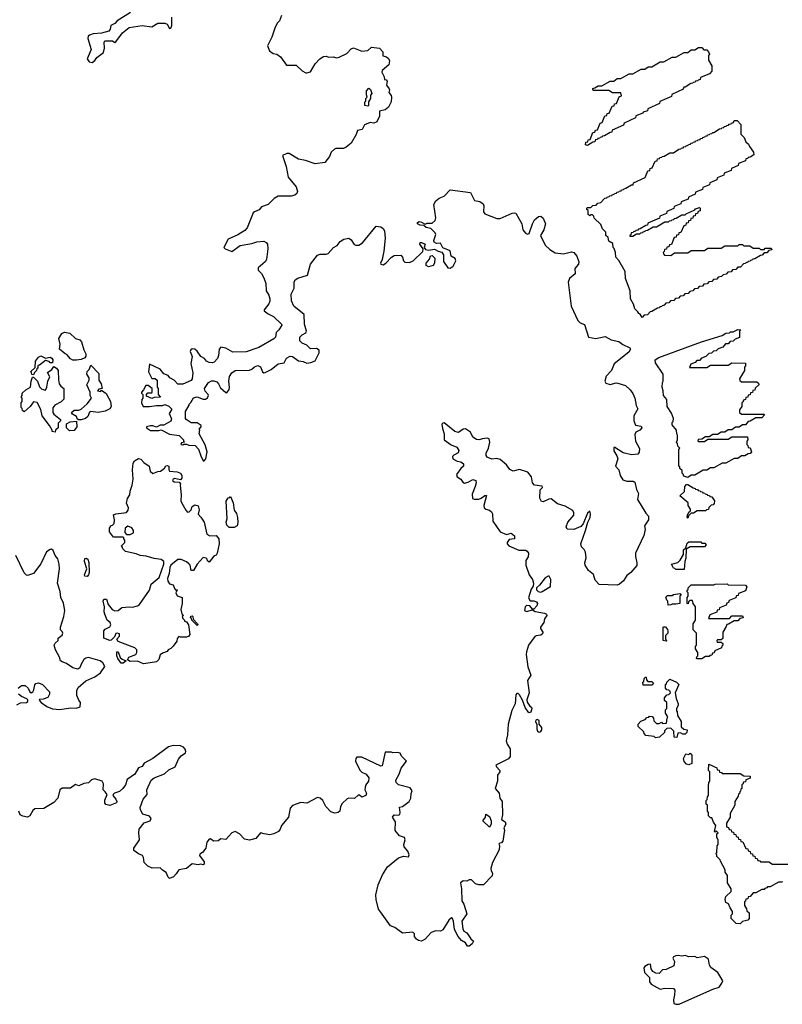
# Model space of a CAD drawing. Extents: x 2106670 to 2323771, y 35271 to 224896.
# Tile 361 of 419: x 2303049 to 2309438, y 167188 to 175434. Entities that reach past the tile are written whole.
import ezdxf

# ---------------------------------------------------------------- set-up
doc = ezdxf.new("R2010")
doc.units = 0

msp = doc.modelspace()

# ---------------------------------------------------------------- linework, layer by layer
at = {"layer": '0CON20XD'}
for points in [[(2303976.5, 175493.5), (2303866.2, 175423.8), (2303845, 175401.1), (2303813.6, 175386.4), (2303807.1, 175355), (2303795, 175338.2), (2303735, 175321.4), (2303664.5, 175315.5), (2303632.5, 175305), (2303622.5, 175295), (2303620, 175275), (2303646.7, 175185), (2303614.3, 175105), (2303631.1, 175081.1), (2303655, 175074.4), (2303678.2, 175091.8), (2303695, 175118), (2303752, 175158), (2303760, 175195), (2303757.5, 175245), (2303763, 175257), (2303825.5, 175255.6), (2303845, 175243.8), (2303855, 175248.8), (2303911.2, 175325), (2303965, 175368.7), (2304075, 175385.3), (2304155, 175373.1), (2304205, 175405.6), (2304264.1, 175405.9), (2304285.3, 175395.3), (2304305, 175360), (2304315, 175362.5), (2304324.2, 175385.8), (2304323.3, 175455)], [(2305241.8, 175468.2), (2305224.5, 175425.5), (2305206.2, 175403.8), (2305187.4, 175362.6), (2305161.5, 175288.5), (2305126, 175215), (2305142.3, 175172.3), (2305171.9, 175151.9), (2305203.3, 175145), (2305235, 175122), (2305285, 175053.8), (2305365, 175054.2), (2305415, 175006.7), (2305445, 174987.5), (2305455, 174987.5), (2305485, 174997.5), (2305525, 175063.3), (2305564.3, 175105), (2305595, 175124.1), (2305615, 175127.1), (2305635, 175119.5), (2305675, 175123.2), (2305705, 175115.7), (2305725, 175119.2), (2305790.4, 175149.5), (2305825, 175188.8), (2305845, 175199.2), (2305915, 175170), (2305965, 175175.5), (2305995, 175202.5), (2306062.5, 175195), (2306092.5, 175165), (2306091.7, 175131.7), (2306121.4, 175121.4), (2306138.5, 175108.5), (2306148.3, 175088.3), (2306140.5, 175055), (2306085, 175008), (2306082.5, 174995), (2306102.5, 174955), (2306103.8, 174933.8), (2306120, 174930), (2306127.7, 174917.7), (2306122, 174885), (2306144, 174855), (2306147.5, 174845), (2306141.2, 174825), (2306160, 174800), (2306162.9, 174785), (2306159.6, 174745), (2306138.4, 174701.6), (2306110.4, 174679.6), (2306063.2, 174666.8), (2306064.5, 174644.5), (2306064.5, 174625), (2306040.7, 174579.3), (2306015, 174567.5), (2305985, 174572.5), (2305936.2, 174553.8), (2305917, 174513), (2305880, 174505), (2305868.3, 174471.7), (2305825, 174400.6), (2305783.3, 174365), (2305762.5, 174355), (2305696.1, 174353.9), (2305685, 174348), (2305658, 174325), (2305643.2, 174286.8), (2305605, 174238.8), (2305525, 174225.8), (2305443.2, 174253.2), (2305384, 174265), (2305305, 174312.5), (2305286.2, 174313.8), (2305250, 174295), (2305281.9, 174205), (2305297.1, 174115), (2305365.8, 174035), (2305375.7, 173995), (2305370.7, 173979.3), (2305355, 173963.3), (2305323, 173957), (2305213, 173957), (2305180, 173935), (2305130, 173885), (2305075, 173867.5), (2305055, 173840), (2305015, 173825.8), (2305005.6, 173815), (2304955, 173689.4), (2304935, 173669.5), (2304875, 173631.1), (2304795.7, 173594.3), (2304760, 173525), (2304770, 173515), (2304825, 173492.5), (2304895, 173542.7), (2304995, 173558.5), (2305035, 173574), (2305095, 173578.1), (2305115, 173568), (2305125, 173553.3), (2305128.2, 173515), (2305117.1, 173425), (2305105, 173406), (2305047.5, 173355), (2305047.5, 173335), (2305075, 173306.7), (2305095, 173272.5), (2305110, 173225), (2305113, 173163), (2305135, 173126), (2305144.4, 173095), (2305144.3, 173075), (2305135, 173053.8), (2305097.5, 173005), (2305097.5, 172995), (2305129.2, 172969.2), (2305175, 172948.6), (2305241.2, 172885), (2305243.8, 172875), (2305220, 172835), (2305196.4, 172815), (2305192, 172775), (2305177.9, 172762.1)], [(2307805, 174380), (2307790, 174385), (2307791.7, 174408.3), (2307808.3, 174411.7), (2307811.7, 174428.3), (2307828.3, 174431.7), (2307851.7, 174488.3), (2307868.3, 174491.7), (2307871.7, 174508.3), (2307888.3, 174511.7), (2307911.7, 174568.3), (2307928.3, 174571.7), (2307951.7, 174628.3), (2307968.3, 174631.7), (2307971.7, 174648.3), (2307988.3, 174651.7), (2308011.7, 174708.3), (2308028.3, 174711.7), (2308031.7, 174728.3), (2308048.3, 174731.7), (2308071.7, 174788.3), (2308090, 174795), (2308085, 174820), (2308015, 174820), (2307985, 174840), (2307855, 174840), (2307850, 174845), (2307851.7, 174858.3), (2307868.3, 174861.7), (2307895, 174880), (2307925, 174880), (2307995, 174920), (2308025, 174920), (2308055, 174940), (2308085, 174940), (2308155, 174980), (2308185, 174980), (2308255, 175020), (2308285, 175020), (2308315, 175040), (2308345, 175040), (2308415, 175080), (2308445, 175080), (2308515, 175120), (2308545, 175120), (2308615, 175160), (2308645, 175160), (2308675, 175180), (2308705, 175180), (2308735, 175200), (2308765, 175200), (2308781.7, 175181.7), (2308805, 175180), (2308820, 175165), (2308827.5, 175145), (2308820, 175135), (2308820, 175095), (2308847, 175047), (2308848.3, 175001.7), (2308828.3, 174981.7), (2308751.7, 174948.3), (2308748.3, 174931.7), (2308731.7, 174928.3), (2308728.3, 174921.7), (2308711.7, 174918.3), (2308708.3, 174911.7), (2308691.7, 174908.3), (2308688.3, 174901.7), (2308671.7, 174898.3), (2308625, 174870), (2308611.7, 174868.3), (2308608.3, 174851.7), (2308511.7, 174808.3), (2308508.3, 174791.7), (2308411.7, 174748.3), (2308408.3, 174731.7), (2308311.7, 174688.3), (2308308.3, 174671.7), (2308271.7, 174658.3), (2308268.3, 174651.7), (2308211.7, 174628.3), (2308208.3, 174611.7), (2308111.7, 174568.3), (2308108.3, 174551.7), (2308011.7, 174508.3), (2308008.3, 174491.7), (2307995, 174490), (2307948.3, 174461.7), (2307931.7, 174458.3), (2307928.3, 174451.7), (2307911.7, 174448.3), (2307908.3, 174441.7), (2307891.7, 174438.3), (2307888.3, 174431.7), (2307871.7, 174428.3), (2307868.3, 174411.7), (2307851.7, 174408.3), (2307805, 174380)], [(2305965, 174710), (2305940, 174715), (2305940, 174745), (2305948.3, 174751.7), (2305950, 174775), (2305960, 174785), (2305953.3, 174803.3), (2305953, 174837), (2305975, 174860), (2305988.3, 174848.3), (2306000, 174815), (2305988.3, 174801.7), (2305987.5, 174775), (2305970, 174745), (2305970, 174715), (2305965, 174710)], [(2308265, 172940), (2308248.3, 172968.3), (2308235, 172972.5), (2308228.3, 172988.3), (2308203, 173013), (2308192.2, 173052.2), (2308166.7, 173095), (2308164, 173164), (2308123.3, 173265), (2308120, 173325), (2308068.3, 173418.3), (2308042.5, 173445), (2308040, 173485), (2308028.3, 173518.3), (2308020, 173525), (2308018.3, 173558.3), (2307985, 173580), (2307978.3, 173608.3), (2307960, 173625), (2307960, 173655), (2307931.7, 173681.7), (2307918.3, 173718.3), (2307861.7, 173771.7), (2307858.3, 173788.3), (2307848.3, 173798.3), (2307835, 173800), (2307825, 173790), (2307811.7, 173801.7), (2307810, 173835), (2307800, 173845), (2307800, 173855), (2307805, 173860), (2307835, 173860), (2307851.7, 173878.3), (2307878.3, 173881.7), (2307891.7, 173898.3), (2307918.3, 173901.7), (2307951.7, 173938.3), (2307968.3, 173941.7), (2307971.7, 173948.3), (2307988.3, 173951.7), (2307991.7, 173958.3), (2308008.3, 173961.7), (2308011.7, 173968.3), (2308028.3, 173971.7), (2308031.7, 173978.3), (2308048.3, 173981.7), (2308051.7, 173988.3), (2308068.3, 173991.7), (2308071.7, 173998.3), (2308088.3, 174001.7), (2308091.7, 174008.3), (2308108.3, 174011.7), (2308111.7, 174018.3), (2308128.3, 174021.7), (2308175, 174050), (2308188.3, 174051.7), (2308191.7, 174068.3), (2308288.3, 174111.7), (2308311.7, 174168.3), (2308328.3, 174171.7), (2308331.7, 174188.3), (2308348.3, 174191.7), (2308371.7, 174248.3), (2308388.3, 174251.7), (2308391.7, 174268.3), (2308408.3, 174271.7), (2308411.7, 174278.3), (2308428.3, 174281.7), (2308431.7, 174288.3), (2308448.3, 174291.7), (2308495, 174320), (2308525, 174320), (2308571.7, 174348.3), (2308588.3, 174351.7), (2308591.7, 174358.3), (2308608.3, 174361.7), (2308611.7, 174368.3), (2308628.3, 174371.7), (2308631.7, 174378.3), (2308648.3, 174381.7), (2308651.7, 174388.3), (2308668.3, 174391.7), (2308671.7, 174398.3), (2308688.3, 174401.7), (2308691.7, 174408.3), (2308708.3, 174411.7), (2308711.7, 174418.3), (2308728.3, 174421.7), (2308731.7, 174428.3), (2308748.3, 174431.7), (2308751.7, 174438.3), (2308768.3, 174441.7), (2308771.7, 174448.3), (2308788.3, 174451.7), (2308791.7, 174458.3), (2308808.3, 174461.7), (2308811.7, 174468.3), (2308828.3, 174471.7), (2308831.7, 174478.3), (2308848.3, 174481.7), (2308855, 174490), (2308865, 174490), (2308911.7, 174518.3), (2308928.3, 174521.7), (2308931.7, 174528.3), (2308948.3, 174531.7), (2308951.7, 174538.3), (2308968.3, 174541.7), (2308971.7, 174548.3), (2308988.3, 174551.7), (2308991.7, 174558.3), (2309008.3, 174561.7), (2309011.7, 174568.3), (2309028.3, 174571.7), (2309035, 174590), (2309058.3, 174588.3), (2309090, 174555), (2309090, 174475), (2309118.3, 174448.3), (2309131.7, 174411.7), (2309155, 174390), (2309161.7, 174371.7), (2309197.5, 174325), (2309198.3, 174301.7), (2309168.3, 174281.7), (2309151.7, 174278.3), (2309148.3, 174271.7), (2309131.7, 174268.3), (2309128.3, 174251.7), (2309071.7, 174228.3), (2309068.3, 174211.7), (2309011.7, 174188.3), (2309008.3, 174171.7), (2308951.7, 174148.3), (2308948.3, 174131.7), (2308891.7, 174108.3), (2308888.3, 174091.7), (2308831.7, 174068.3), (2308828.3, 174051.7), (2308771.7, 174028.3), (2308768.3, 174011.7), (2308711.7, 173988.3), (2308708.3, 173971.7), (2308651.7, 173948.3), (2308648.3, 173931.7), (2308591.7, 173908.3), (2308588.3, 173891.7), (2308531.7, 173868.3), (2308528.3, 173851.7), (2308471.7, 173828.3), (2308468.3, 173811.7), (2308411.7, 173788.3), (2308408.3, 173771.7), (2308311.7, 173728.3), (2308308.3, 173711.7), (2308295, 173710), (2308248.3, 173681.7), (2308231.7, 173678.3), (2308228.3, 173671.7), (2308211.7, 173668.3), (2308208.3, 173661.7), (2308191.7, 173658.3), (2308188.3, 173651.7), (2308171.7, 173648.3), (2308168.3, 173631.7), (2308160, 173625), (2308160, 173620), (2308185, 173620), (2308215, 173640), (2308245, 173640), (2308251.7, 173648.3), (2308268.3, 173651.7), (2308271.7, 173658.3), (2308288.3, 173661.7), (2308291.7, 173668.3), (2308308.3, 173671.7), (2308355, 173700), (2308385, 173700), (2308455, 173740), (2308485, 173740), (2308491.7, 173748.3), (2308508.3, 173751.7), (2308511.7, 173758.3), (2308528.3, 173761.7), (2308531.7, 173768.3), (2308548.3, 173771.7), (2308595, 173800), (2308625, 173800), (2308631.7, 173808.3), (2308705, 173840), (2308711.7, 173848.3), (2308745, 173860), (2308750, 173855), (2308748.3, 173831.7), (2308731.7, 173828.3), (2308728.3, 173811.7), (2308711.7, 173808.3), (2308708.3, 173791.7), (2308691.7, 173788.3), (2308688.3, 173771.7), (2308671.7, 173768.3), (2308668.3, 173751.7), (2308651.7, 173748.3), (2308648.3, 173731.7), (2308631.7, 173728.3), (2308628.3, 173711.7), (2308611.7, 173708.3), (2308588.3, 173651.7), (2308571.7, 173648.3), (2308568.3, 173631.7), (2308551.7, 173628.3), (2308548.3, 173611.7), (2308531.7, 173608.3), (2308508.3, 173551.7), (2308491.7, 173548.3), (2308488.3, 173531.7), (2308471.7, 173528.3), (2308468.3, 173511.7), (2308451.7, 173508.3), (2308448.3, 173491.7), (2308440, 173485), (2308441.7, 173471.7), (2308451.7, 173461.7), (2308505, 173460), (2308535, 173480), (2308645, 173480), (2308675, 173500), (2308785, 173500), (2308815, 173520), (2308925, 173520), (2308955, 173540), (2309065, 173540), (2309075, 173550), (2309105, 173550), (2309115, 173540), (2309165, 173540), (2309195, 173520), (2309245, 173520), (2309255, 173510), (2309285, 173510), (2309295, 173520), (2309345, 173520), (2309350, 173505), (2309325, 173500), (2309308.3, 173481.7), (2309285, 173480), (2309268.3, 173461.7), (2309255, 173460), (2309208.3, 173431.7), (2309191.7, 173428.3), (2309188.3, 173421.7), (2309171.7, 173418.3), (2309168.3, 173411.7), (2309151.7, 173408.3), (2309148.3, 173401.7), (2309131.7, 173398.3), (2309128.3, 173391.7), (2309111.7, 173388.3), (2309088.3, 173361.7), (2309065, 173360), (2309048.3, 173341.7), (2309021.7, 173338.3), (2309008.3, 173321.7), (2308981.7, 173318.3), (2308968.3, 173301.7), (2308941.7, 173298.3), (2308928.3, 173281.7), (2308901.7, 173278.3), (2308888.3, 173261.7), (2308861.7, 173258.3), (2308848.3, 173241.7), (2308821.7, 173238.3), (2308808.3, 173221.7), (2308781.7, 173218.3), (2308768.3, 173201.7), (2308741.7, 173198.3), (2308728.3, 173181.7), (2308701.7, 173178.3), (2308688.3, 173161.7), (2308661.7, 173158.3), (2308648.3, 173141.7), (2308621.7, 173138.3), (2308608.3, 173121.7), (2308581.7, 173118.3), (2308568.3, 173101.7), (2308541.7, 173098.3), (2308528.3, 173081.7), (2308501.7, 173078.3), (2308488.3, 173061.7), (2308461.7, 173058.3), (2308448.3, 173041.7), (2308431.7, 173038.3), (2308428.3, 173031.7), (2308411.7, 173028.3), (2308408.3, 173021.7), (2308391.7, 173018.3), (2308345, 172990), (2308331.7, 172988.3), (2308308.3, 172961.7), (2308281.7, 172958.3), (2308265, 172940)], [(2305177.9, 172762.1), (2305053, 172687), (2304945, 172653.1), (2304835, 172648.8), (2304775, 172684), (2304735, 172692), (2304720, 172675), (2304715, 172620), (2304706.2, 172595), (2304676.7, 172565), (2304665, 172561.2), (2304635, 172564), (2304615, 172573.8), (2304597.5, 172595), (2304565, 172613.3), (2304535, 172658.8), (2304515, 172673.3), (2304493.3, 172676.7), (2304481.7, 172668.3), (2304477.5, 172655), (2304493.6, 172613.6), (2304483.3, 172555), (2304498.8, 172475), (2304492.5, 172425), (2304485, 172412.5), (2304415, 172382.5), (2304375, 172382.5), (2304344.1, 172414.1), (2304307.5, 172435), (2304293.6, 172453.6), (2304255, 172468.8), (2304225, 172506.7), (2304135, 172550), (2304126.7, 172485), (2304155, 172430), (2304185, 172430), (2304200, 172415), (2304200, 172355), (2304210, 172345), (2304210, 172295), (2304227.5, 172272.5), (2304175, 172270), (2304155, 172262.5), (2304111.7, 172281.7), (2304110, 172295), (2304121.7, 172308.3), (2304155, 172310), (2304160, 172315), (2304160, 172345), (2304125, 172370), (2304105, 172370), (2304087, 172333), (2304070, 172315), (2304070, 172305), (2304080, 172295), (2304080, 172265), (2304071.7, 172251.7), (2304070, 172225), (2304082.5, 172195), (2304135.7, 172194.3), (2304195, 172203.3), (2304245, 172203.3), (2304265, 172210), (2304298.3, 172198.3), (2304320, 172175), (2304320, 172165), (2304300, 172135), (2304321.7, 172091.7), (2304315, 172072.5), (2304255, 172037.5), (2304225, 172037.5), (2304195, 172020), (2304165, 172032.5), (2304145, 172033.3), (2304110, 172025), (2304110, 172015), (2304143.6, 171993.6), (2304215, 171992.5), (2304235, 171997.5), (2304303.6, 171963.6), (2304385, 171952.5), (2304420, 171915), (2304421.7, 171901.7), (2304430, 171895), (2304405, 171890), (2304400, 171875), (2304415, 171872.5), (2304425, 171880), (2304445, 171880), (2304465, 171870), (2304518.3, 171868.3), (2304547, 171837), (2304565, 171780), (2304585, 171740), (2304595, 171740), (2304607.5, 171755), (2304620, 171815), (2304603.6, 171873.6), (2304552.5, 171965), (2304557.5, 171995), (2304552.5, 172005), (2304570, 172025), (2304570, 172035), (2304535, 172056.2), (2304485, 172058), (2304443.3, 172085), (2304436.7, 172095), (2304438.3, 172151.7), (2304470, 172205), (2304470, 172215), (2304483, 172227), (2304505, 172266.7), (2304535, 172273.8), (2304585, 172256.7), (2304605, 172256.7), (2304623, 172267), (2304630, 172285), (2304626.7, 172295), (2304603.9, 172323.9), (2304596.7, 172345), (2304631.2, 172395), (2304655, 172408), (2304675, 172408), (2304701.2, 172401.2), (2304714, 172385), (2304731.7, 172351.7), (2304775, 172312.5), (2304785, 172310), (2304803.3, 172336.7), (2304806.1, 172353.9), (2304802, 172405), (2304806.7, 172445), (2304825, 172477.5), (2304855, 172496.2), (2304975, 172498), (2304994.2, 172505.8), (2305015, 172527.5), (2305045, 172537.5), (2305065, 172526.7), (2305083.6, 172483.6), (2305095, 172477.5), (2305105, 172480), (2305155, 172502.9), (2305215, 172551.2), (2305265, 172560), (2305285, 172599.2), (2305315, 172615.6), (2305335, 172612.5), (2305385, 172577.1), (2305425, 172571.4), (2305455, 172558.1), (2305488.6, 172561.4), (2305525, 172577.5), (2305558.8, 172645), (2305556.7, 172665), (2305535, 172681.2), (2305485, 172678), (2305455, 172707.5), (2305415, 172725.8), (2305394.5, 172745), (2305395, 172773.8), (2305415, 172794), (2305445, 172810), (2305451.2, 172825), (2305434.6, 172884.6), (2305431.1, 172965), (2305346.5, 173035), (2305325, 173077.8), (2305322.6, 173135), (2305347.5, 173185), (2305349.5, 173235), (2305357.1, 173255), (2305380, 173270), (2305460.6, 173295), (2305485.4, 173385), (2305545, 173462), (2305565, 173469.2), (2305615, 173469.2), (2305633.2, 173476.8), (2305677.1, 173525), (2305708.7, 173541.3), (2305734.7, 173575.3), (2305765, 173594.5), (2305805, 173604.2), (2305825, 173589.4), (2305852, 173552), (2305866.2, 173545), (2305890.8, 173545), (2305919.4, 173565), (2306035, 173705.7), (2306075, 173698.8), (2306095, 173686.2), (2306105, 173666.7), (2306110.9, 173605), (2306098.2, 173495), (2306085.3, 173424.7), (2306071.1, 173395), (2306074.4, 173385), (2306095, 173382), (2306116.5, 173393.5), (2306164.5, 173445), (2306185, 173458.9), (2306241.7, 173461.7), (2306255, 173446.2), (2306264.3, 173414.3), (2306275, 173403.9), (2306315, 173401.2), (2306346.2, 173413.8), (2306427, 173493), (2306430, 173515), (2306401.4, 173555), (2306405, 173568), (2306415, 173567.1), (2306446.7, 173555), (2306437.5, 173525), (2306449.3, 173509.3), (2306475, 173502.5), (2306525, 173511.2), (2306555, 173493.8), (2306585.6, 173485.6), (2306598.8, 173465), (2306598.7, 173408.7), (2306635.9, 173355.9), (2306655, 173352.3), (2306679.8, 173370.2), (2306702.5, 173415), (2306696.9, 173435), (2306663.3, 173453.3), (2306656.6, 173496.6), (2306595, 173522.5), (2306575, 173562), (2306540.4, 173560.4), (2306521.2, 173571.2), (2306517.3, 173585), (2306535.7, 173635), (2306530, 173650), (2306493.8, 173683.8), (2306453.6, 173693.6), (2306435, 173710), (2306405, 173712), (2306382.5, 173725), (2306382.5, 173735), (2306395, 173743.3), (2306415, 173738.8), (2306445, 173720), (2306461.7, 173728.3), (2306505, 173730), (2306528.8, 173751.2), (2306534, 173775), (2306518.1, 173885), (2306535, 173916), (2306561.7, 173938.3), (2306604.3, 173955.7), (2306655, 174010), (2306825, 173987.5), (2306858.3, 173918.3), (2306905, 173911.5), (2306932.3, 173892.3), (2306938.2, 173875), (2306934, 173824), (2306945, 173808), (2307045, 173769.2), (2307075, 173767.5), (2307175, 173814), (2307195, 173817.1), (2307205, 173812.5), (2307255.4, 173725), (2307265, 173673.8), (2307285, 173646.2), (2307303, 173637), (2307315.9, 173644.1), (2307343.8, 173725), (2307362.4, 173757.6), (2307395, 173785.8), (2307415, 173789.1), (2307435, 173771.5), (2307454.7, 173725), (2307440, 173675), (2307413.3, 173625), (2307451.4, 173545), (2307490.3, 173510.2), (2307535, 173481.5), (2307605, 173473.6), (2307671.1, 173489), (2307690.4, 173485), (2307715, 173453.9), (2307733.4, 173405), (2307729.8, 173385), (2307700.1, 173349.9), (2307701.9, 173305), (2307654, 173265), (2307643.3, 173235), (2307670, 173035), (2307725, 172913.3), (2307743.3, 172895), (2307781.8, 172881.8), (2307814.2, 172774.2), (2307875, 172763.8), (2307955, 172781.2), (2308003.5, 172753.5), (2308069, 172739), (2308102.6, 172712.6), (2308161.2, 172685), (2308166.2, 172675), (2308151.7, 172648.3), (2308028.8, 172551.2), (2308006.5, 172495), (2307961.8, 172448.2), (2307950.7, 172405), (2307960.5, 172390.5), (2307995, 172379.5), (2308045, 172392.8), (2308059.4, 172390.6), (2308125, 172370.4), (2308162.5, 172335), (2308185, 172303.8), (2308201.9, 172265), (2308212.4, 172202.4), (2308226.2, 172175), (2308193.6, 172116.4), (2308193.3, 172075), (2308208.6, 172038.5), (2308255, 172029.6), (2308261.3, 172015), (2308245, 171995.4), (2308210.4, 171979.5), (2308201.4, 171958.6), (2308206.9, 171905), (2308241.3, 171841.3), (2308238.3, 171811.7), (2308226.7, 171795), (2308175, 171790.5), (2308105.5, 171805.5), (2308035, 171850), (2308025, 171850), (2308027, 171823), (2308052.4, 171782.4), (2308060.5, 171755), (2308041.1, 171695), (2308068.5, 171665), (2308079.5, 171615), (2308100.5, 171580.5), (2308135, 171569.2), (2308189.2, 171569.2), (2308201.1, 171561.1), (2308215, 171500), (2308232.5, 171465), (2308225.5, 171415), (2308295, 171300.8), (2308316.2, 171276.2), (2308317.8, 171245), (2308284.5, 171195), (2308290, 171165), (2308279.1, 171115), (2308209.2, 170965), (2308207.3, 170937.3), (2308219.4, 170885), (2308217.7, 170862.3), (2308168.8, 170805), (2308135, 170780), (2308107.5, 170735), (2308075, 170707.1), (2308055, 170698.1), (2307903.9, 170703.9), (2307869.3, 170739.3), (2307855, 170787.5), (2307815, 170821.2), (2307786.2, 170865), (2307784.1, 170885.9), (2307793.6, 170926.4), (2307790, 170975), (2307777.3, 170997.3), (2307755, 171017.5), (2307748.8, 171045), (2307790, 171155), (2307809.2, 171225), (2307828.6, 171265), (2307832, 171295), (2307826.7, 171316.7), (2307805, 171300), (2307768.1, 171211.9), (2307750.8, 171189.2), (2307690, 171165), (2307636.2, 171166.2), (2307626.2, 171185), (2307640.5, 171225), (2307690.5, 171285), (2307692.2, 171305), (2307683.5, 171323.5), (2307620, 171360), (2307555, 171380), (2307500.4, 171420.5), (2307481.2, 171418.8), (2307435, 171396.7), (2307419.3, 171399.3), (2307407.7, 171427.7), (2307410, 171495), (2307427.5, 171515), (2307427, 171527), (2307362.5, 171535), (2307346.1, 171556.1), (2307335.9, 171605.9), (2307305, 171643.3), (2307235, 171666.7), (2307183.6, 171653.6), (2307155, 171667.5), (2307127.5, 171705), (2307075, 171750), (2307045, 171758.8), (2307005, 171753.8), (2306965, 171771.2), (2306956.7, 171785), (2306956.4, 171803.6), (2306976.2, 171845), (2306986.4, 171896.4), (2306983, 171923), (2306965, 171928), (2306925.6, 171924.4), (2306895, 171914.3), (2306875, 171917.5), (2306845, 171936.7), (2306825, 171980), (2306785, 172006), (2306765, 172004), (2306725, 171976.2), (2306715, 171978), (2306695, 171986), (2306605, 172056.2), (2306594.1, 172055.9), (2306584.2, 172045.8), (2306590.3, 172010.3), (2306604, 171965), (2306606.2, 171915), (2306662.2, 171872.2), (2306710.8, 171855), (2306729.2, 171825), (2306722, 171805), (2306685, 171785.8), (2306676, 171775), (2306677.1, 171755), (2306715, 171735.6), (2306745, 171730), (2306766.2, 171715), (2306766.2, 171695), (2306744, 171675), (2306708, 171625), (2306714.2, 171605), (2306745, 171585.6), (2306760, 171560), (2306775, 171551.4), (2306805, 171559.4), (2306845, 171584.2), (2306870, 171575), (2306873.9, 171556.1), (2306865.8, 171525), (2306839.1, 171460.9), (2306842, 171425), (2306855, 171417.5), (2306895, 171418.6), (2306915, 171426), (2306945, 171450), (2306958.3, 171448.3), (2306936, 171365), (2306941.2, 171345), (2306955, 171333.8), (2306985.5, 171325.5), (2307001.7, 171311.7), (2307010, 171295), (2307012.2, 171235), (2307075, 171143.8), (2307127, 171123), (2307165, 171132.5), (2307195, 171110), (2307195.4, 171084.6), (2307150.6, 171079.4), (2307133.3, 171055), (2307133.6, 171043.6), (2307146.4, 171026.4), (2307229.3, 170990.7)], [(2306475, 173364.6), (2306455, 173373.8), (2306454, 173395), (2306480.7, 173429.3), (2306490, 173455), (2306505, 173457.5), (2306527, 173437), (2306523.8, 173395), (2306513.8, 173375), (2306475, 173364.6)], [(2303525, 172582.5), (2303495, 172582.5), (2303475, 172592.5), (2303445, 172630), (2303430, 172635), (2303383, 172673), (2303387.5, 172715), (2303377.5, 172765), (2303402.5, 172805), (2303425, 172817.5), (2303468.3, 172808.3), (2303515, 172762.5), (2303551.7, 172751.7), (2303567, 172737), (2303585, 172670), (2303602.5, 172635), (2303602.5, 172615), (2303595, 172602.5), (2303565, 172587.5), (2303525, 172582.5)], [(2308645, 171600), (2308611.7, 171611.7), (2308608.3, 171628.3), (2308600, 171635), (2308598.3, 171658.3), (2308580, 171675), (2308578.3, 171688.3), (2308570, 171695), (2308570, 171835), (2308580, 171845), (2308561.7, 171861.7), (2308560, 171885), (2308552.5, 171895), (2308560, 171915), (2308560, 171955), (2308553.3, 171965), (2308550, 171995), (2308515, 172040), (2308515, 172060), (2308522.5, 172067.5), (2308526.7, 172095), (2308509.2, 172139.2), (2308472.5, 172195), (2308471.7, 172251.7), (2308442.5, 172285), (2308440, 172325), (2308430, 172355), (2308433.6, 172396.4), (2308440, 172405), (2308440, 172465), (2308375, 172560), (2308373.8, 172585), (2308404.1, 172605.9), (2308760, 172735), (2308935, 172790), (2308965, 172807.5), (2308995, 172810), (2309005, 172820), (2309025, 172820), (2309065, 172840), (2309090, 172835), (2309080, 172825), (2309078.3, 172771.7), (2309041.7, 172758.3), (2309025, 172740), (2309001.7, 172738.3), (2308985, 172720), (2308961.7, 172718.3), (2308938.3, 172691.7), (2308901.7, 172678.3), (2308885, 172660), (2308861.7, 172658.3), (2308845, 172640), (2308821.7, 172638.3), (2308798.3, 172611.7), (2308761.7, 172598.3), (2308745, 172580), (2308721.7, 172578.3), (2308708.3, 172561.7), (2308671.7, 172548.3), (2308660, 172520), (2308805, 172520), (2308835, 172540), (2308985, 172540), (2309015, 172560), (2309128.3, 172558.3), (2309130, 172535), (2309120, 172525), (2309120, 172495), (2309080, 172425), (2309081.7, 172411.7), (2309095, 172400), (2309225, 172400), (2309238.3, 172388.3), (2309240, 172375), (2309211.7, 172348.3), (2309208.3, 172331.7), (2309191.7, 172328.3), (2309188.3, 172311.7), (2309171.7, 172308.3), (2309168.3, 172291.7), (2309151.7, 172288.3), (2309148.3, 172271.7), (2309131.7, 172268.3), (2309128.3, 172251.7), (2309111.7, 172248.3), (2309108.3, 172231.7), (2309100, 172225), (2309100, 172195), (2309080, 172165), (2309080, 172145), (2309095, 172130), (2309285, 172130), (2309290, 172125), (2309265, 172100), (2309215, 172100), (2309168.3, 172071.7), (2309151.7, 172068.3), (2309128.3, 172041.7), (2309105, 172040), (2309075, 172020), (2309045, 172020), (2309015, 172000), (2308985, 172000), (2308955, 171980), (2308925, 171980), (2308895, 171960), (2308855, 171960), (2308825, 171940), (2308795, 171940), (2308765, 171920), (2308731.7, 171918.3), (2308730, 171905), (2308735, 171900), (2308785, 171900), (2308815, 171920), (2308985, 171920), (2309015, 171940), (2309145, 171940), (2309150, 171915), (2309140, 171905), (2309140, 171875), (2309148.3, 171868.3), (2309151.7, 171851.7), (2309168.3, 171848.3), (2309180, 171815), (2309168.3, 171801.7), (2309151.7, 171798.3), (2309125, 171780), (2309095, 171780), (2309065, 171760), (2309035, 171760), (2308965, 171720), (2308935, 171720), (2308865, 171680), (2308835, 171680), (2308805, 171660), (2308775, 171660), (2308705, 171620), (2308675, 171620), (2308645, 171600)], [(2303165, 172460), (2303151.7, 172461.7), (2303148.3, 172478.3), (2303140, 172485), (2303178.3, 172521.7), (2303180, 172575), (2303205, 172607.5), (2303225, 172617.5), (2303265, 172600), (2303305, 172606.7), (2303319.3, 172599.3), (2303327.5, 172585), (2303325, 172560), (2303305, 172560), (2303295, 172570), (2303265, 172580), (2303215, 172540), (2303201.7, 172538.3), (2303200, 172515), (2303191.7, 172508.3), (2303190, 172495), (2303171.7, 172478.3), (2303165, 172460)], [(2303345, 171980), (2303320, 171985), (2303320, 171995), (2303297.5, 172035), (2303236.4, 172116.4), (2303225, 172170), (2303195, 172227.5), (2303165, 172232.5), (2303136.4, 172193.6), (2303085, 172150), (2303071.7, 172161.7), (2303068.3, 172178.3), (2303060, 172185), (2303060, 172225), (2303070, 172235), (2303070, 172265), (2303060, 172275), (2303070, 172285), (2303070, 172305), (2303100, 172335), (2303140, 172355), (2303143.6, 172406.4), (2303155, 172440), (2303165, 172440), (2303197.5, 172405), (2303215, 172360), (2303235, 172340), (2303265, 172330), (2303277.5, 172355), (2303284, 172405), (2303302.3, 172442.3), (2303281.2, 172478.8), (2303317.5, 172505), (2303335, 172530), (2303356.4, 172516.4), (2303372.5, 172495), (2303373.6, 172416.4), (2303380, 172385), (2303392.5, 172365), (2303417.5, 172345), (2303420, 172335), (2303420, 172255), (2303397, 172233), (2303343.9, 172206.1), (2303327, 172183), (2303326.7, 172145), (2303335, 172130), (2303390, 172085), (2303390, 172075), (2303370, 172055), (2303370, 172015), (2303350, 171995), (2303345, 171980)], [(2303542.5, 172082.5), (2303531.7, 172091.7), (2303525, 172110), (2303490.7, 172130.7), (2303482.5, 172145), (2303505, 172162.5), (2303545, 172162.5), (2303565, 172172.5), (2303615, 172217.5), (2303650, 172265), (2303640, 172285), (2303640, 172315), (2303612.5, 172375), (2303630, 172415), (2303630, 172435), (2303610, 172465), (2303613, 172487), (2303630, 172505), (2303645, 172540), (2303711.7, 172471.7), (2303712.5, 172415), (2303730, 172385), (2303740, 172345), (2303711.7, 172338.3), (2303700, 172325), (2303725, 172320), (2303735, 172330), (2303773, 172303), (2303808.8, 172235), (2303816.1, 172193.9), (2303804.1, 172175.9), (2303765, 172156), (2303705, 172144.2), (2303645, 172152.5), (2303633.6, 172146.4), (2303618.3, 172111.7), (2303600, 172095), (2303565, 172083.8), (2303542.5, 172082.5)], [(2303465, 171990), (2303440, 172015), (2303441.7, 172048.3), (2303473, 172067), (2303525, 172070), (2303527.5, 172025), (2303505, 171992.5), (2303465, 171990)], [(2304085, 170040), (2304035, 170062.5), (2303975, 170057.5), (2303951.7, 170071.7), (2303962.5, 170095), (2304021.7, 170118.3), (2304031.2, 170135), (2304028.8, 170155), (2304012.7, 170172.7), (2303873.3, 170225), (2303862.5, 170245), (2303885, 170270), (2303885, 170290), (2303865, 170296.7), (2303855, 170292.5), (2303842.5, 170265), (2303814.1, 170235.9), (2303805, 170234), (2303753.8, 170255), (2303754.1, 170315.9), (2303765, 170330), (2303805, 170350), (2303813.3, 170365), (2303807.5, 170385), (2303782.5, 170405), (2303761.2, 170455), (2303756.2, 170475), (2303760, 170515), (2303747.5, 170565), (2303755, 170580), (2303775, 170580), (2303790, 170535), (2303822.5, 170495), (2303846.4, 170483.6), (2303873.9, 170486.1), (2303905, 170510), (2303965, 170517.5), (2303995, 170513.3), (2304035, 170523.8), (2304052.5, 170535), (2304136.7, 170655), (2304150, 170705), (2304217.9, 170762.1), (2304257.1, 170875), (2304255.6, 170895.6), (2304235, 170913.8), (2304175, 170921.2), (2304108.3, 170941.7), (2304057, 170947), (2304025, 170960), (2303935, 170980), (2303911.7, 171001.7), (2303908.3, 171018.3), (2303900, 171025), (2303930, 171055), (2303930, 171075), (2303920, 171085), (2303920, 171095), (2303915, 171100), (2303835, 171100), (2303800, 171145), (2303800, 171175), (2303810, 171185), (2303810, 171195), (2303825, 171200), (2303840, 171215), (2303842.5, 171245), (2303833.6, 171286.4), (2303853.9, 171296.1), (2303945, 171307.5), (2303957.5, 171325), (2303960, 171345), (2303943.3, 171385), (2303953.3, 171425), (2303971.2, 171455), (2303973.6, 171486.4), (2303991.2, 171535), (2304000, 171585), (2303993.3, 171665), (2304000.7, 171719.3), (2304010.7, 171739.3), (2304045, 171760), (2304065, 171753.3), (2304090, 171725), (2304132.5, 171695), (2304141.4, 171651.4), (2304165, 171634), (2304205, 171650), (2304228.3, 171651.7), (2304263, 171677), (2304273.3, 171696.7), (2304285, 171700), (2304297.5, 171695), (2304297.5, 171665), (2304303.8, 171653.8), (2304368.3, 171648.3), (2304396.4, 171636.4), (2304406.4, 171616.4), (2304407.5, 171595), (2304395, 171580), (2304345, 171592.5), (2304333.6, 171586.4), (2304330, 171575), (2304343, 171563), (2304385, 171560), (2304397, 171547), (2304392.5, 171535), (2304401.2, 171455), (2304398, 171405), (2304405.8, 171385.8), (2304440, 171325), (2304455, 171310), (2304468.3, 171311.7), (2304485, 171330), (2304494.4, 171355.6), (2304515, 171371.4), (2304543.4, 171363.4), (2304551.4, 171328.6), (2304543.3, 171293.3), (2304567.5, 171267.5), (2304593.3, 171225), (2304616.7, 171125), (2304642.3, 171112.3), (2304693.9, 171113.9), (2304715.9, 171085.9), (2304720, 171045), (2304702.5, 170965), (2304695, 170950), (2304675, 170940), (2304635, 170890), (2304621.7, 170901.7), (2304620, 170915), (2304610, 170925), (2304585, 170930), (2304536.7, 170875), (2304505, 170820), (2304485, 170820), (2304477.5, 170865), (2304467.5, 170875), (2304445, 170892.5), (2304401.7, 170911.7), (2304375, 170912.5), (2304315.6, 170864.4), (2304307.5, 170845), (2304302.2, 170795), (2304287.5, 170755), (2304290.3, 170730.3), (2304305, 170710), (2304335, 170700), (2304345, 170670), (2304355, 170660), (2304368.3, 170658.3), (2304356.7, 170635), (2304368, 170608), (2304410, 170595), (2304410, 170545), (2304400, 170495), (2304408.3, 170458.3), (2304420, 170445), (2304410, 170435), (2304415, 170420), (2304430, 170405), (2304430, 170395), (2304445, 170390), (2304463.3, 170365), (2304474, 170285), (2304465, 170272), (2304445, 170262), (2304395, 170262.5), (2304381.7, 170268.3), (2304368.3, 170251.7), (2304365, 170230), (2304335, 170187.5), (2304315, 170167.5), (2304293.6, 170156.4), (2304285, 170142.5), (2304245, 170128.8), (2304226.7, 170115), (2304213.3, 170075), (2304194, 170056), (2304105, 170042.5), (2304085, 170040)], [(2308645, 171260), (2308640, 171265), (2308642.5, 171285), (2308655, 171310), (2308668.3, 171321.7), (2308670, 171335), (2308650, 171365), (2308648.3, 171388.3), (2308580, 171445), (2308618.3, 171481.7), (2308620, 171525), (2308635, 171540), (2308645, 171540), (2308691.7, 171511.7), (2308708.3, 171508.3), (2308711.7, 171501.7), (2308728.3, 171498.3), (2308731.7, 171491.7), (2308748.3, 171488.3), (2308751.7, 171481.7), (2308768.3, 171478.3), (2308771.7, 171471.7), (2308788.3, 171468.3), (2308791.7, 171461.7), (2308808.3, 171458.3), (2308811.7, 171451.7), (2308828.3, 171448.3), (2308831.7, 171441.7), (2308848.3, 171438.3), (2308870, 171405), (2308868.3, 171381.7), (2308858.3, 171371.7), (2308841.7, 171368.3), (2308821.7, 171348.3), (2308818.3, 171331.7), (2308801.7, 171328.3), (2308795, 171320), (2308725, 171320), (2308695, 171300), (2308675, 171300), (2308651.7, 171278.3), (2308645, 171260)], [(2304845, 171180), (2304805, 171180), (2304785, 171200), (2304777.5, 171225), (2304786.7, 171255), (2304778.3, 171401.7), (2304795, 171430), (2304808.3, 171431.7), (2304815, 171440), (2304836.4, 171386.4), (2304846.7, 171325), (2304865, 171297.5), (2304873.8, 171265), (2304876.7, 171223.3), (2304870, 171195), (2304845, 171180)], [(2303943, 171123), (2303975, 171123.3), (2304002.5, 171135), (2304002.5, 171155), (2303989.3, 171179.3), (2303955, 171192.5), (2303933.3, 171175), (2303928.8, 171138.8), (2303943, 171123)], [(2308615, 170830), (2308545, 170830), (2308538.3, 170838.3), (2308525, 170840), (2308510, 170875), (2308562.5, 170887.5), (2308582.5, 170907.5), (2308610, 170955), (2308610, 170995), (2308628.3, 171011.7), (2308641.7, 171048.3), (2308655, 171060), (2308755, 171060), (2308765, 171050), (2308788.3, 171048.3), (2308800, 171035), (2308785, 171020), (2308665, 171020), (2308631.7, 170998.3), (2308630, 170925), (2308620, 170895), (2308615, 170830)], [(2303036.2, 169835), (2303065, 169858), (2303095, 169858), (2303118.8, 169835), (2303132.5, 169805), (2303145, 169797.5), (2303157.5, 169805), (2303167.7, 169822.3), (2303176.1, 169863.9), (2303183.8, 169875), (2303205, 169881.2), (2303238.8, 169865), (2303298, 169805), (2303298, 169785), (2303285, 169757.5), (2303245, 169742.5), (2303215, 169740), (2303212.5, 169735), (2303230, 169715), (2303275, 169682.5), (2303325, 169662.5), (2303385, 169656.7), (2303475, 169671.2), (2303521.7, 169668.3), (2303555, 169680), (2303557.5, 169715), (2303543.3, 169735), (2303528.8, 169775), (2303528.8, 169815), (2303538.8, 169841.2), (2303603.3, 169896.7), (2303679.7, 169930.3), (2303726.8, 169963.2), (2303763.3, 170016.7), (2303746, 170046), (2303724, 170064), (2303625, 170092), (2303602.3, 170087.7), (2303587.5, 170075), (2303562.5, 170035), (2303553.6, 170006.4), (2303536.1, 169993.9), (2303495, 170006.2), (2303440.7, 170040.7), (2303403.3, 170055), (2303392, 170065), (2303382, 170095), (2303348, 170155), (2303336.7, 170195), (2303345, 170212.5), (2303370, 170235), (2303370, 170255), (2303405, 170280), (2303410, 170295), (2303405, 170310), (2303390, 170325), (2303390, 170345), (2303420, 170435), (2303426.7, 170485), (2303416.1, 170546.1), (2303392.5, 170595), (2303386.7, 170645), (2303366.2, 170715), (2303382, 170835), (2303380, 170875), (2303367.7, 170917.7), (2303346.7, 170945), (2303329.3, 170989.3), (2303315, 171000), (2303305, 170997.5), (2303273.9, 170976.1), (2303225, 170877.5), (2303165, 170796.7), (2303115, 170780), (2303105, 170782.5), (2303085, 170802.5), (2303016.1, 170946.1)], [(2307229.3, 170990.7), (2307285, 170992), (2307301.4, 170981.4), (2307310.8, 170965), (2307309.2, 170935), (2307290, 170905), (2307288, 170865), (2307317.5, 170785), (2307345.8, 170745), (2307354.2, 170715), (2307350, 170690), (2307333.3, 170665), (2307310.7, 170590.7), (2307325, 170567.5), (2307355, 170568), (2307377.5, 170557.5), (2307385.6, 170545), (2307380.8, 170525), (2307355, 170496.7), (2307345, 170497.5), (2307323.6, 170523.6), (2307295, 170527.5), (2307283.3, 170515), (2307277.5, 170485), (2307295, 170477.5), (2307345, 170490), (2307367.7, 170477.7), (2307445, 170464), (2307461.2, 170455), (2307464, 170445), (2307446, 170415), (2307440, 170385), (2307413.3, 170345), (2307413.3, 170335), (2307431.9, 170305), (2307430, 170290), (2307415, 170278.5), (2307375.8, 170274.2), (2307365, 170267.5), (2307311.2, 170195), (2307295, 170140), (2307292.3, 170117.7), (2307305.4, 170015), (2307330.5, 169945), (2307301.7, 169898.3), (2307317.5, 169795), (2307296.7, 169736.7), (2307299.3, 169719.3), (2307323.6, 169683.6), (2307337.5, 169675), (2307340, 169665), (2307330, 169635), (2307315, 169630), (2307282.3, 169672.3), (2307262.5, 169735), (2307235, 169780), (2307225, 169790), (2307215, 169790), (2307205, 169780), (2307200, 169705), (2307171.2, 169648.8), (2307140.8, 169535), (2307136, 169445), (2307123.8, 169395), (2307133.3, 169365), (2307158.3, 169328.3), (2307157, 169263), (2307145, 169244), (2307038.3, 169191.7), (2307042.5, 169175), (2307070, 169145), (2307070, 169135), (2307053, 169107), (2307052.5, 169055), (2307032.5, 168995), (2307065, 168956.7), (2307071.5, 168915), (2307090, 168885), (2307094.4, 168775), (2307085.6, 168735.6), (2307115.5, 168715.5), (2307120.3, 168695), (2307106, 168665), (2307110, 168645), (2307096.7, 168555), (2307085, 168540), (2307071.7, 168538.3), (2307062.5, 168527.5), (2307067.5, 168517.5), (2307065, 168480), (2307010, 168375), (2306996.7, 168325), (2307000, 168305), (2307008.8, 168285), (2307006.1, 168263.9), (2306935, 168187.5), (2306895, 168187.5), (2306866.4, 168196.4), (2306835, 168230), (2306815, 168230), (2306795, 168217.5), (2306765, 168222.5), (2306742.5, 168205), (2306750, 168155), (2306752.5, 168055), (2306770, 168025), (2306795.8, 167945.8), (2306752.5, 167885), (2306760.7, 167820.7), (2306770.7, 167800.7), (2306795, 167787.5), (2306827, 167737), (2306850, 167715), (2306840, 167695), (2306815, 167673.3), (2306800, 167675), (2306783, 167703), (2306750.7, 167720.7), (2306723.3, 167755), (2306690.8, 167815), (2306682.7, 167882.7), (2306675, 167907.5), (2306665, 167912.5), (2306645, 167893.3), (2306595, 167811.2), (2306575, 167801.2), (2306535, 167802.5), (2306495, 167790), (2306445, 167733.8), (2306415, 167716.2), (2306390.4, 167720.5), (2306372.3, 167732.3), (2306357.5, 167755), (2306357, 167777), (2306341.7, 167791.7), (2306255, 167784), (2306190.5, 167830.5), (2306155.4, 167845.4), (2306070.7, 167960.7), (2306055.8, 167985), (2306035.6, 168065), (2306032.1, 168105), (2306050.9, 168189.1), (2306088, 168272), (2306130, 168340), (2306223.3, 168415), (2306265, 168427.1), (2306305, 168423.3), (2306310.7, 168439.3), (2306300.4, 168470.5), (2306269.2, 168505), (2306267.1, 168525), (2306278.8, 168565), (2306273.3, 168583.3), (2306229.6, 168599.5), (2306194.4, 168644.4), (2306198, 168715), (2306172.9, 168755), (2306185, 168773.1), (2306218.8, 168771.2), (2306233, 168777), (2306236.7, 168795), (2306231.7, 168838.3), (2306255, 168843.3), (2306312.5, 168885), (2306326.4, 168913.6), (2306328.3, 168951.7), (2306336.7, 168975), (2306319.6, 168999.5), (2306222.5, 169025), (2306202, 169045), (2306200, 169065), (2306228, 169115), (2306244.5, 169165), (2306290, 169225), (2306247, 169267), (2306235, 169290), (2306215, 169297.5), (2306175, 169292.5), (2306165, 169300), (2306111.7, 169298.3), (2306085.7, 169185), (2306075, 169180.8), (2305915, 169257.5), (2305873.6, 169256.4), (2305863.8, 169246.2), (2305861.2, 169225), (2305899.3, 169149.3), (2305915, 169132.5), (2305952.5, 169115), (2305973.3, 169085), (2305970, 169055), (2305947.5, 169025), (2305942.5, 169005), (2305940, 168985), (2305953.3, 168955), (2305950, 168935), (2305915, 168923.3), (2305895, 168940), (2305885, 168940), (2305855, 168912.5), (2305805, 168913.3), (2305791.7, 168908.3), (2305749.6, 168870.5), (2305736.7, 168845), (2305730, 168805), (2305717, 168793), (2305689.3, 168789.3), (2305655, 168800), (2305612.5, 168845), (2305587.5, 168895), (2305565, 168913.3), (2305545, 168920), (2305455, 168873.3), (2305405, 168876.7), (2305335, 168853.3), (2305315, 168830), (2305300, 168755), (2305242, 168685), (2305231.4, 168655), (2305216.9, 168635), (2305178, 168615), (2305145, 168606.2), (2305096.1, 168616.1), (2305065, 168622.5), (2305027.1, 168575), (2304975, 168561.1), (2304931.3, 168571.3), (2304890, 168615), (2304855, 168633.8), (2304825, 168623.3), (2304775, 168566.7), (2304735, 168573.3), (2304712.5, 168557.5), (2304675, 168553.8), (2304645, 168572.5), (2304635, 168570), (2304616, 168545), (2304607.5, 168495), (2304581.4, 168458.6), (2304558.8, 168445), (2304554, 168435), (2304595, 168380), (2304595, 168360.8), (2304585, 168355.7), (2304565, 168362.5), (2304545, 168355.7), (2304495, 168364), (2304445, 168325.7), (2304382.5, 168315), (2304360.4, 168279.5), (2304336.7, 168255), (2304305, 168242.5), (2304293, 168253), (2304275, 168292.5), (2304245, 168310), (2304225, 168330), (2304158.3, 168328.3), (2304123.6, 168343.6), (2304092.5, 168375), (2304086.4, 168416.4), (2304077.5, 168435), (2304045, 168446.7), (2304006.1, 168476.1), (2304006.2, 168495), (2304053.3, 168565), (2304046.2, 168625), (2304048.8, 168655), (2304092.3, 168707.7), (2304142.5, 168725), (2304151.2, 168745), (2304135, 168763.3), (2304080.4, 168780.5), (2304060, 168815), (2304057.5, 168835), (2304083.1, 168905), (2304116.7, 168943.3), (2304114.3, 168985), (2304150, 169065), (2304175, 169083.3), (2304262.7, 169117.3), (2304299.6, 169150.5), (2304352.5, 169175), (2304378.3, 169241.7), (2304400.4, 169269.5), (2304436.7, 169295), (2304441.2, 169305), (2304436.2, 169325), (2304420.7, 169340.7), (2304395, 169352.5), (2304335, 169353.8), (2304295, 169343.8), (2304165, 169247.1), (2304091.7, 169208.3), (2304075, 169178.5), (2304043.3, 169166.7), (2304012.2, 169115), (2303950.3, 169069.7), (2303934.3, 169025), (2303914.2, 168995), (2303885, 168971.1), (2303844.2, 168955.8), (2303832.5, 168945), (2303830, 168935), (2303853.8, 168905), (2303862.5, 168885), (2303860, 168875), (2303805, 168851.2), (2303770.4, 168860.5), (2303761.2, 168875), (2303762.3, 168897.7), (2303782.5, 168945), (2303766, 168966), (2303748.8, 168985), (2303750, 169035), (2303740, 169055), (2303677, 169077), (2303651.2, 169068.8), (2303625, 169043.3), (2303585, 169036.2), (2303545, 169017.5), (2303515, 169027.5), (2303475, 168997.5), (2303403.6, 168996.4), (2303386.4, 168983.6), (2303367, 168913), (2303335, 168878.8), (2303252.1, 168827.9), (2303175, 168823.8), (2303159.6, 168810.5), (2303133.8, 168765), (2303115, 168754.6), (2303075, 168762.1), (2303053.6, 168775), (2303042.2, 168805)], [(2303615, 170771.2), (2303595, 170773.8), (2303590.8, 170785), (2303610, 170835), (2303591.8, 170895), (2303595, 170920), (2303605, 170924.2), (2303618.6, 170915), (2303627.2, 170887.2), (2303630, 170805), (2303625.6, 170784.4), (2303615, 170771.2)], [(2307415, 170640), (2307425, 170644.2), (2307495, 170686.7), (2307498.5, 170745), (2307485, 170772), (2307475, 170774.2), (2307450.6, 170759.4), (2307405, 170696.7), (2307377.5, 170675), (2307377.5, 170657.5), (2307392.5, 170645), (2307415, 170640)], [(2308765, 170080), (2308725, 170080), (2308720, 170085), (2308721.7, 170098.3), (2308730, 170105), (2308730, 170135), (2308710, 170165), (2308710, 170185), (2308720, 170195), (2308720, 170295), (2308690, 170325), (2308690, 170375), (2308710, 170405), (2308710, 170515), (2308690, 170545), (2308685, 170570), (2308661.7, 170568.3), (2308651.7, 170558.3), (2308648.3, 170541.7), (2308640, 170545), (2308640, 170595), (2308650, 170605), (2308650, 170635), (2308641.7, 170641.7), (2308640, 170655), (2308648.3, 170661.7), (2308650, 170675), (2308675, 170700), (2308865, 170700), (2308875, 170707.5), (2308975, 170710), (2308985, 170700), (2309128.3, 170698.3), (2309140, 170685), (2309128.3, 170651.7), (2309071.7, 170628.3), (2309068.3, 170611.7), (2309051.7, 170608.3), (2309048.3, 170591.7), (2308991.7, 170568.3), (2308988.3, 170551.7), (2308971.7, 170548.3), (2308968.3, 170531.7), (2308911.7, 170508.3), (2308908.3, 170491.7), (2308891.7, 170488.3), (2308888.3, 170471.7), (2308831.7, 170448.3), (2308820, 170420), (2308995, 170420), (2309015, 170440), (2309105, 170440), (2309110, 170425), (2309081.7, 170418.3), (2309065, 170400), (2309035, 170400), (2308988.3, 170371.7), (2308971.7, 170368.3), (2308968.3, 170351.7), (2308940, 170305), (2308938.3, 170251.7), (2308925, 170240), (2308895, 170240), (2308890, 170235), (2308891.7, 170221.7), (2308925, 170220), (2308938.3, 170208.3), (2308940, 170195), (2308931.7, 170188.3), (2308928.3, 170171.7), (2308871.7, 170148.3), (2308868.3, 170131.7), (2308851.7, 170128.3), (2308848.3, 170111.7), (2308831.7, 170108.3), (2308825, 170100), (2308795, 170100), (2308765, 170080)], [(2308481.7, 170531.7), (2308480, 170565), (2308471.7, 170571.7), (2308461.7, 170598.3), (2308475, 170610), (2308515, 170610), (2308525, 170620), (2308578.3, 170628.3), (2308590, 170615), (2308580, 170605), (2308580, 170545), (2308545, 170537.5), (2308515, 170540), (2308505, 170532.5), (2308481.7, 170531.7)], [(2304535, 170360), (2304490, 170405), (2304488.3, 170418.3), (2304480, 170425), (2304481.7, 170438.3), (2304495, 170440), (2304500, 170435), (2304501.7, 170411.7), (2304537.5, 170375), (2304540, 170365), (2304535, 170360)], [(2308465, 170230), (2308440, 170235), (2308440, 170345), (2308445, 170350), (2308458.3, 170348.3), (2308477, 170327), (2308480, 170315), (2308480, 170295), (2308460, 170275), (2308460, 170245), (2308470, 170235), (2308465, 170230)], [(2303915, 170043.3), (2303900, 170045), (2303870, 170085), (2303862.5, 170105), (2303861.7, 170138.3), (2303875, 170140), (2303891.7, 170091.7), (2303907.5, 170077.5), (2303940, 170065), (2303915, 170043.3)], [(2308375, 169420), (2308365, 169430), (2308295, 169440), (2308280, 169455), (2308278.3, 169468.3), (2308230, 169515), (2308230, 169535), (2308251.7, 169558.3), (2308288.3, 169571.7), (2308301.7, 169588.3), (2308318.3, 169591.7), (2308325, 169600), (2308348.3, 169598.3), (2308360, 169585), (2308361.7, 169561.7), (2308385, 169540), (2308405, 169540), (2308425, 169550), (2308435, 169540), (2308468.3, 169541.7), (2308472.5, 169585), (2308480, 169595), (2308460, 169625), (2308460, 169655), (2308470, 169665), (2308470, 169715), (2308451.7, 169731.7), (2308450, 169755), (2308471.7, 169778.3), (2308488.3, 169781.7), (2308500, 169795), (2308498.3, 169808.3), (2308488.3, 169818.3), (2308471.7, 169821.7), (2308460, 169835), (2308460, 169865), (2308468.3, 169871.7), (2308470, 169885), (2308495, 169910), (2308550, 169885), (2308570, 169865), (2308540, 169795), (2308547.3, 169747.3), (2308565.7, 169704.3), (2308565, 169690), (2308550, 169665), (2308550, 169645), (2308556.4, 169636.4), (2308560, 169605), (2308590, 169555), (2308591.7, 169511.7), (2308611.7, 169491.7), (2308640, 169485), (2308637.5, 169465), (2308625, 169450), (2308605, 169450), (2308585, 169460), (2308561.7, 169458.3), (2308555, 169422.5), (2308532.5, 169425), (2308530, 169475), (2308505, 169500), (2308471.7, 169498.3), (2308451.7, 169478.3), (2308450, 169465), (2308410, 169425), (2308375, 169420)], [(2308345, 169860), (2308271.7, 169861.7), (2308270, 169885), (2308278.3, 169891.7), (2308280, 169915), (2308291.7, 169928.3), (2308298.3, 169928.3), (2308300, 169905), (2308311.7, 169891.7), (2308345, 169890), (2308358.3, 169878.3), (2308345, 169860)], [(2303024, 169695), (2303055, 169711.9), (2303106.2, 169713.8), (2303117, 169723), (2303117, 169737), (2303110, 169745), (2303064.3, 169764.3), (2303038.8, 169785)], [(2307405, 169466.7), (2307415, 169472.5), (2307423.3, 169485), (2307422.5, 169505), (2307400, 169535), (2307400, 169565), (2307385, 169572.5), (2307373.6, 169566.4), (2307370, 169555), (2307381.7, 169531.7), (2307380, 169495), (2307386.4, 169476.4), (2307395, 169470), (2307405, 169466.7)], [(2308655, 169193.3), (2308635, 169200), (2308615, 169220), (2308610, 169245), (2308630, 169285), (2308655, 169280), (2308665, 169290), (2308680, 169275), (2308680, 169205), (2308655, 169193.3)], [(2309085, 167862.5), (2309050, 167865), (2309010, 167905), (2309010, 167935), (2309020, 167945), (2309020, 167965), (2309000, 167995), (2308988.3, 168028.3), (2308965, 168040), (2308960, 168065), (2308965, 168090), (2309008.3, 168131.7), (2309010, 168155), (2308980, 168205), (2308980, 168265), (2308960, 168295), (2308960, 168315), (2308920, 168385), (2308918.3, 168398.3), (2308890, 168425), (2308888.3, 168438.3), (2308880, 168445), (2308890, 168455), (2308892.5, 168515), (2308900, 168525), (2308900, 168565), (2308890, 168585), (2308890, 168615), (2308900, 168625), (2308885, 168640), (2308875, 168630), (2308870, 168635), (2308880, 168685), (2308861.7, 168711.7), (2308848.3, 168748.3), (2308835, 168750), (2308820, 168765), (2308820, 168795), (2308810, 168805), (2308810, 168855), (2308800, 168865), (2308800, 168895), (2308808.3, 168901.7), (2308810, 168925), (2308820, 168935), (2308820, 169015), (2308822.5, 169045), (2308830, 169055), (2308830, 169135), (2308820, 169145), (2308821.7, 169198.3), (2308888.3, 169168.3), (2308891.7, 169151.7), (2308908.3, 169148.3), (2308911.7, 169131.7), (2308928.3, 169128.3), (2308935, 169120), (2309085, 169120), (2309115, 169100), (2309168.3, 169098.3), (2309168.3, 169081.7), (2309131.7, 169068.3), (2309128.3, 169051.7), (2309111.7, 169048.3), (2309108.3, 169031.7), (2309100, 169025), (2309100, 168995), (2309091.7, 168988.3), (2309088.3, 168971.7), (2309081.7, 168968.3), (2309078.3, 168951.7), (2309071.7, 168948.3), (2309068.3, 168931.7), (2309040, 168885), (2309040, 168855), (2309000, 168785), (2309000, 168755), (2308970, 168705), (2308970, 168675), (2308988.3, 168668.3), (2308991.7, 168651.7), (2309008.3, 168648.3), (2309011.7, 168631.7), (2309028.3, 168628.3), (2309031.7, 168611.7), (2309048.3, 168608.3), (2309051.7, 168591.7), (2309068.3, 168588.3), (2309071.7, 168571.7), (2309088.3, 168568.3), (2309091.7, 168551.7), (2309108.3, 168548.3), (2309131.7, 168491.7), (2309148.3, 168488.3), (2309151.7, 168471.7), (2309168.3, 168468.3), (2309171.7, 168451.7), (2309188.3, 168448.3), (2309191.7, 168431.7), (2309208.3, 168428.3), (2309211.7, 168411.7), (2309228.3, 168408.3), (2309231.7, 168391.7), (2309248.3, 168388.3), (2309255, 168380), (2309325, 168380), (2309355, 168360), (2309485, 168360)], [(2306985, 168670), (2306930, 168725), (2306950, 168755), (2306955, 168780), (2306985, 168760), (2306997.5, 168725), (2307000, 168695), (2306985, 168670)], [(2309440, 168215), (2309435, 168210), (2309405, 168210), (2309335, 168170), (2309315, 168170), (2309308.3, 168161.7), (2309291.7, 168158.3), (2309285, 168150), (2309265, 168150), (2309215, 168120), (2309195, 168120), (2309168.3, 168091.7), (2309151.7, 168088.3), (2309148.3, 168071.7), (2309131.7, 168068.3), (2309128.3, 168051.7), (2309120, 168045), (2309120, 168015), (2309138.3, 167988.3), (2309141.7, 167971.7), (2309160, 167955), (2309160, 167905), (2309148.3, 167891.7), (2309105, 167880), (2309085, 167862.5)], [(2308545, 167187.5), (2308575, 167190), (2308855, 167313.8), (2308908.3, 167331.7), (2308932, 167365), (2308938.8, 167385), (2308897.1, 167455), (2308838.9, 167495), (2308829.2, 167515), (2308820.6, 167565), (2308785, 167588.5), (2308725, 167575.8), (2308705, 167587), (2308655, 167586.1), (2308625, 167596.7), (2308595, 167590), (2308565, 167597.1), (2308545, 167593.8), (2308526.9, 167585), (2308521.5, 167575), (2308534.8, 167545), (2308529, 167511), (2308465, 167480), (2308434.2, 167475.8), (2308405, 167446.9), (2308377.9, 167447.9), (2308352, 167462), (2308339.6, 167485), (2308333.8, 167523.8), (2308315, 167520.6), (2308286, 167505), (2308276.7, 167493.3), (2308283.2, 167453.3), (2308325, 167412.5), (2308325.5, 167375), (2308338.1, 167355), (2308415, 167314.2), (2308455, 167322), (2308525, 167320), (2308536.7, 167305), (2308533.6, 167266.4), (2308526.7, 167225), (2308530, 167195), (2308545, 167187.5)]]:
    msp.add_lwpolyline(points, dxfattribs=at)

doc.saveas('drawing.dxf')
